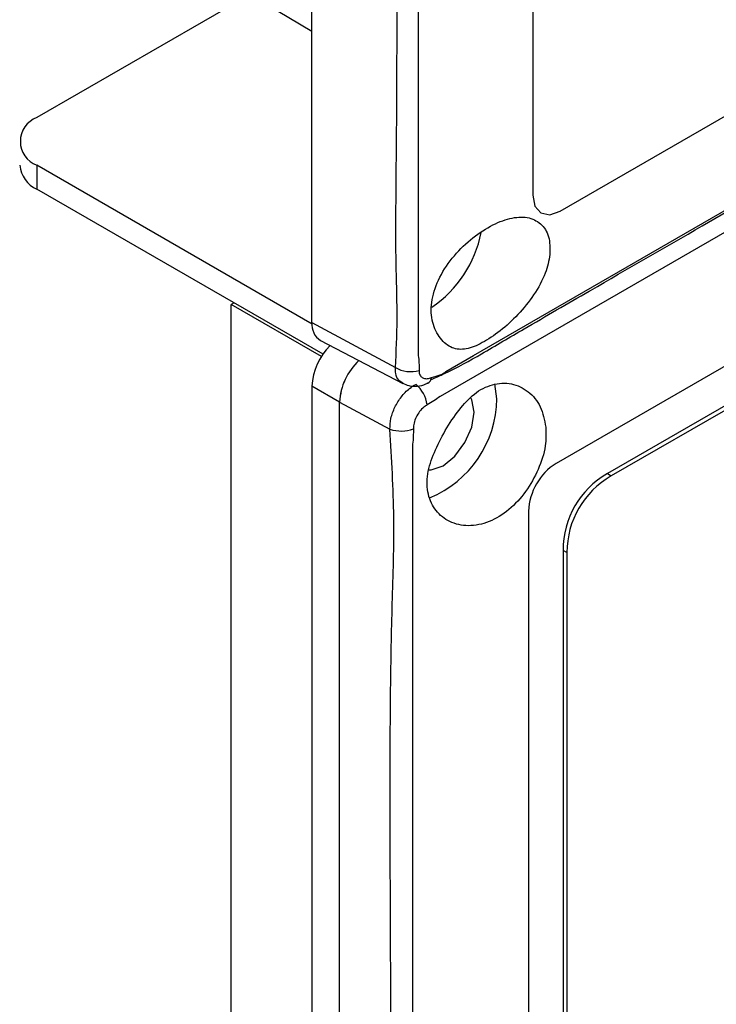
# Model space of a CAD drawing. Header units: millimetres. Extents: x 7146 to 9108, y -1574 to -663.
# Tile 258 of 289: x 8586 to 8621, y -1221 to -1171. Entities that reach past the tile are written whole.
import ezdxf

# ---------------------------------------------------------------- set-up
doc = ezdxf.new("R2010")
doc.units = ezdxf.units.MM
doc.header["$LTSCALE"] = 3

msp = doc.modelspace()

# ---------------------------------------------------------------- linework, layer by layer
at = {"linetype": 'Continuous', "lineweight": 30}
for p, q in [((8600.561, -1186.245), (8600.561, -911.888)), ((8611.875, -1051.511), (8611.875, -1179.713)), ((8801.369, -1086.814), (8615.703, -1193.997)), ((8799.045, -1088.391), (8615.906, -1194.115)), ((8613.289, -1180.53), (8706.632, -1126.644)), ((8706.419, -1139.586), (8613.077, -1193.472)), ((8591.696, -1166.053), (8600.561, -1171.298)), ((8597.391, -1169.422), (8586.454, -1175.736)), ((8586.454, -1178.185), (8586.454, -1179.41)), ((8600.563, -1186.33), (8586.454, -1178.185)), ((8601.126, -1187.88), (8586.454, -1179.41)), ((8596.566, -1185.247), (8596.424, -1185.329)), ((8596.424, -1300.625), (8596.424, -1185.329)), ((8601.047, -1187.998), (8596.424, -1185.329)), ((8600.561, -1186.245), (8604.839, -1188.548)), ((8601, -1187.175), (8605.21, -1189.371)), ((8601.975, -1190.328), (8600.561, -1189.512)), ((8600.561, -1189.512), (8600.561, -1414.877)), ((8610.036, -1190.165), (8609.943, -1189.398)), ((8601.975, -1415.693), (8601.975, -1190.328)), ((8601.975, -1190.328), (8604.556, -1191.717)), ((8615.703, -1193.997), (8615.906, -1194.115)), ((8611.662, -1195.921), (8611.662, -1408.222)), ((8613.43, -1197.934), (8613.43, -1404.169)), ((8613.634, -1198.051), (8613.43, -1197.934)), ((8613.634, -1198.051), (8613.634, -1401.367))]:
    msp.add_line(p, q, dxfattribs=at)
at = {"linetype": 'Continuous', "lineweight": 30, "flags": 128}
for points in [[(8606.009, -1025.769), (8606.009, -1027.402), (8606.009, -1033.935), (8606.009, -1060.064), (8606.009, -1164.579), (8606.009, -1178.566), (8606.009, -1187.944), (8606.009, -1187.944)], [(8607.426, -1188.757), (8607.427, -1188.757), (8608.841, -1187.941), (8614.498, -1184.676), (8637.126, -1171.615), (8727.637, -1119.367), (8730.782, -1117.551), (8765.536, -1097.486), (8800.289, -1077.421), (8808.398, -1072.739), (8808.398, -1072.739)], [(8808.229, -1073.947), (8808.229, -1073.947), (8806.814, -1074.764), (8801.158, -1078.029), (8778.531, -1091.091), (8688.023, -1143.34), (8647.587, -1166.684), (8614.803, -1185.61), (8607.131, -1190.039), (8607.131, -1190.039)], [(8611.875, -1179.713), (8611.982, -1180.276), (8612.289, -1180.629), (8612.748, -1180.718), (8613.289, -1180.53)], [(8606.506, -1189.358), (8606.483, -1189.367), (8606.444, -1189.378)], [(8608.869, -1190.839), (8608.748, -1190.206), (8608.699, -1190.11)], [(8606.557, -1193.811), (8606.67, -1193.806), (8607.278, -1193.594), (8607.887, -1193.103), (8608.403, -1192.407), (8608.748, -1191.612), (8608.869, -1190.839)], [(8605.717, -1192.489), (8605.717, -1192.489), (8605.717, -1194.122), (8605.717, -1200.655), (8605.717, -1226.785), (8605.716, -1331.304), (8605.716, -1369.843), (8605.717, -1407.687), (8605.717, -1416.542), (8605.717, -1416.542)]]:
    msp.add_lwpolyline(points, dxfattribs=at)
at = {"linetype": 'Continuous', "lineweight": 30}
for centre, radius, start, end in [((8586.919, -1176.961), 1.31, 110.7838, 249.2159), ((8587.077, -1178.036), 1.509, 185.6944, 245.6254), ((8603.223, -1180.416), 6.138, 304.6087, 348.5659), ((8601.53, -1186.356), 0.976, 173.5129, 237.0833), ((8603.657, -1189.657), 3.1, 134.1729, 177.307), ((8605.12, -1190.495), 3.15, 133.1975, 176.9532), ((8605.072, -1190.473), 3.101, 132.8334, 177.3173), ((8605.61, -1187.311), 1.458, 238.0701, 287.5384), ((8606.322, -1189.036), 0.371, 299.5917, 354.294), ((8604.759, -1190.735), 1.731, 8.8112, 49.503), ((8604.49, -1190.105), 5.547, 292.2877, 359.3782), ((8605.134, -1190.085), 1.732, 250.5105, 291.1913), ((8614.733, -1196.061), 3.074, 122.6055, 177.3945)]:
    msp.add_arc(centre, radius, start, end, dxfattribs=at)
for centre in [(8618.931, -1198.485), (8619.134, -1198.603)]:
    msp.add_ellipse(centre, major_axis=(4.898, -2.831), ratio=0.883772, start_param=2.670139, end_param=3.613804, dxfattribs=at)
for points, knots in [([(8604.839, -1188.548), (8604.879, -1187.73), (8604.959, -1186.091), (8604.838, -1182.659), (8604.978, -1170.377), (8604.711, -1117.616), (8604.808, -1066.735), (8604.886, -1025.674)], [0, 0, 0, 0, 0.015478, 0.030998, 0.062015, 0.243054, 1, 1, 1, 1]), ([(8614.832, -1184.603), (8616.742, -1183.501), (8653.452, -1162.309), (8707.631, -1131.103), (8768.369, -1095.88), (8795.748, -1080.266), (8805.925, -1074.254), (8807.89, -1073.199), (8808.589, -1072.659), (8808.826, -1072.475)], [0, 0, 0, 0, 0.029527, 0.567428, 0.836378, 0.970853, 0.987662, 0.995807, 1, 1, 1, 1]), ([(8612.762, -1182.757), (8612.763, -1182.439), (8612.765, -1181.804), (8612.312, -1181.131), (8611.627, -1180.801), (8610.733, -1180.857), (8609.707, -1181.264), (8608.661, -1181.975), (8607.709, -1182.933), (8606.99, -1184.055), (8606.634, -1185.214), (8606.684, -1186.267), (8607.124, -1187.126), (8607.73, -1187.609), (8608.455, -1187.664), (8609.27, -1187.329), (8610.212, -1186.709), (8611.148, -1185.851), (8611.97, -1184.829), (8612.568, -1183.746), (8612.7, -1183.074), (8612.762, -1182.757)], [0, 0, 0, 0, 0.052728, 0.105466, 0.158275, 0.211614, 0.264238, 0.317279, 0.371508, 0.426582, 0.480719, 0.532793, 0.583973, 0.636989, 0.689178, 0.740824, 0.792511, 0.843808, 0.896629, 0.95128, 1, 1, 1, 1]), ([(8606.639, -1189.188), (8606.88, -1189.081), (8607.808, -1188.672), (8609.397, -1187.781), (8611.814, -1186.344), (8613.678, -1185.269), (8614.813, -1184.614), (8614.832, -1184.603)], [0, 0, 0, 0, 0.078973, 0.303585, 0.576957, 0.992814, 1, 1, 1, 1]), ([(8606.009, -1187.944), (8606.009, -1187.944), (8606.052, -1188.186), (8606.051, -1188.443), (8606.049, -1188.701)], [0, 0, 0, 0, 0.000061, 1, 1, 1, 1]), ([(8605.221, -1189.354), (8605.148, -1189.314), (8604.974, -1189.217), (8604.848, -1188.919), (8604.841, -1188.658), (8604.839, -1188.548)], [0, 0, 0, 0, 0.29596, 0.705204, 1, 1, 1, 1]), ([(8606.049, -1188.701), (8606.051, -1188.751), (8606.056, -1188.873), (8606.134, -1189.021), (8606.277, -1189.118), (8606.467, -1189.144), (8606.617, -1189.096), (8606.692, -1189.072)], [0, 0, 0, 0, 0.149917, 0.362182, 0.576993, 0.790895, 1, 1, 1, 1]), ([(8606.692, -1189.072), (8607.007, -1188.985), (8607.322, -1188.897), (8607.426, -1188.757), (8607.426, -1188.757)], [0, 0, 0, 0, 0.999933, 1, 1, 1, 1]), ([(8604.556, -1191.717), (8604.564, -1191.535), (8604.579, -1191.171), (8604.796, -1190.582), (8605.127, -1190.046), (8605.51, -1189.644), (8605.773, -1189.485), (8605.883, -1189.419)], [0, 0, 0, 0, 0.212003, 0.424403, 0.636566, 0.848514, 1, 1, 1, 1]), ([(8605.221, -1189.354), (8605.318, -1189.404), (8605.547, -1189.522), (8605.966, -1189.526), (8606.299, -1189.46), (8606.47, -1189.369), (8606.503, -1189.351)], [0, 0, 0, 0, 0.241794, 0.570216, 0.91798, 1, 1, 1, 1]), ([(8612.55, -1191.616), (8612.477, -1191.25), (8612.331, -1190.516), (8611.676, -1189.737), (8610.805, -1189.323), (8609.818, -1189.365), (8608.865, -1189.847), (8608.09, -1190.712), (8607.374, -1191.771), (8606.808, -1192.924), (8606.425, -1194.026), (8606.464, -1195.083), (8606.876, -1195.944), (8607.604, -1196.523), (8608.569, -1196.74), (8609.645, -1196.528), (8610.68, -1195.901), (8611.545, -1194.942), (8612.197, -1193.794), (8612.568, -1192.636), (8612.556, -1191.932), (8612.55, -1191.616)], [0, 0, 0, 0, 0.054218, 0.1084, 0.163383, 0.21795, 0.270534, 0.321751, 0.374459, 0.425905, 0.477592, 0.530564, 0.581759, 0.63408, 0.688359, 0.743419, 0.797545, 0.850513, 0.903237, 0.95658, 1, 1, 1, 1]), ([(8607.131, -1190.039), (8607.131, -1190.039), (8606.919, -1190.203), (8606.694, -1190.336), (8606.47, -1190.47)], [0, 0, 0, 0, 0.000066, 1, 1, 1, 1]), ([(8606.47, -1190.47), (8606.411, -1190.507), (8606.27, -1190.596), (8606.07, -1190.812), (8605.896, -1191.095), (8605.778, -1191.405), (8605.766, -1191.602), (8605.76, -1191.699)], [0, 0, 0, 0, 0.1491357, 0.3617279, 0.576596, 0.7905095, 1, 1, 1, 1]), ([(8604.556, -1417.083), (8604.592, -1416.311), (8604.663, -1414.765), (8604.554, -1411.535), (8604.685, -1399.489), (8604.44, -1349.085), (8604.53, -1286.055), (8604.675, -1228.36), (8604.531, -1207.971), (8604.665, -1200.646), (8604.828, -1196.293), (8604.646, -1193.241), (8604.556, -1191.717)], [0, 0, 0, 0, 0.010538, 0.021101, 0.042213, 0.171827, 0.690284, 0.88183, 0.940899, 0.960618, 0.980336, 1, 1, 1, 1]), ([(8605.76, -1191.699), (8605.758, -1191.961), (8605.757, -1192.222), (8605.717, -1192.489), (8605.717, -1192.489)], [0, 0, 0, 0, 0.999935, 1, 1, 1, 1])]:
    msp.add_open_spline(points, degree=3, knots=knots, dxfattribs=at)

doc.saveas('drawing.dxf')
